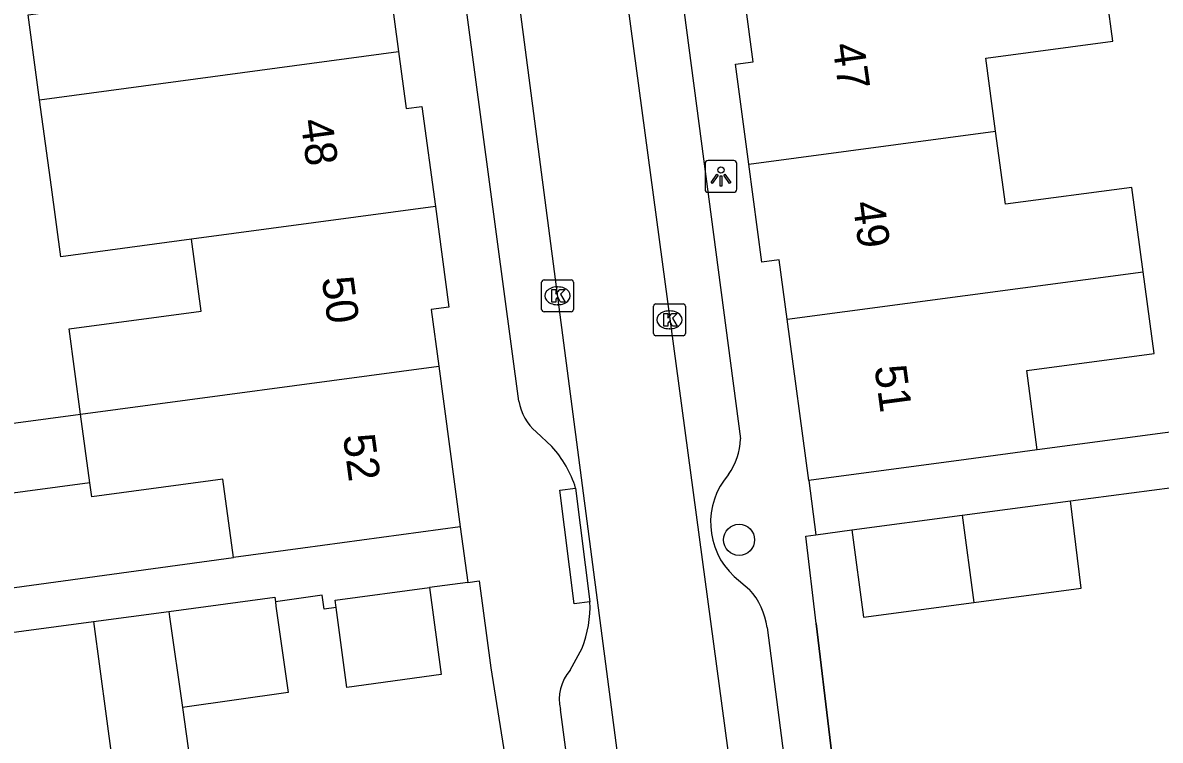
# Model space of a CAD drawing. Extents: x 163150 to 163546, y 380933 to 381635.
# Drawn here: x 163323.91 to 163359.68, y 381319.76 to 381342.32 of the extents above; entities that cross this region are included whole.
import ezdxf

# ---------------------------------------------------------------- set-up
doc = ezdxf.new("R2010")
doc.units = 0
for name, color, linetype in [('IMGEO_Boom', 7, 'Continuous'), ('IMGEO_Kolk', 7, 'Continuous'), ('IMGEO_Lichtpunt', 7, 'Continuous'), ('IMGEO_Muur', 7, 'Continuous'), ('IMGEO_Pand', 7, 'Continuous'), ('IMGEO_Pand_nummerreeks', 7, 'Continuous'), ('IMGEO_Rijbaan_lokaal_open', 7, 'Continuous'), ('IMGEO_Voetpad_open', 7, 'Continuous')]:
    doc.layers.add(name, color=color, linetype=linetype)

msp = doc.modelspace()

# ---------------------------------------------------------------- linework, layer by layer
at = {"layer": 'IMGEO_Boom'}
msp.add_circle((163346.436, 381326.063), 0.489, dxfattribs=at)
at = {"layer": 'IMGEO_Kolk'}
for p, q in [((163340.228, 381333.311), (163340.228, 381334.163)), ((163340.303, 381334.237), (163341.155, 381334.237)), ((163341.229, 381334.163), (163341.229, 381333.311)), ((163340.716, 381334.017), (163340.741, 381334.017)), ((163340.739, 381333.457), (163340.714, 381333.457)), ((163343.748, 381332.556), (163343.748, 381333.408)), ((163343.823, 381333.482), (163344.675, 381333.482)), ((163344.749, 381333.408), (163344.749, 381332.556)), ((163341.155, 381333.237), (163340.303, 381333.237)), ((163344.236, 381333.262), (163344.261, 381333.262)), ((163344.259, 381332.702), (163344.234, 381332.702)), ((163344.675, 381332.482), (163343.823, 381332.482))]:
    msp.add_line(p, q, dxfattribs=at)
for points in [[(163340.228, 381333.311), (163340.228, 381334.163)], [(163340.303, 381334.237), (163341.155, 381334.237)], [(163341.229, 381334.163), (163341.229, 381333.311)], [(163340.549, 381333.937), (163340.672, 381333.937), (163340.672, 381333.786), (163340.802, 381333.937), (163340.966, 381333.937), (163340.82, 381333.786), (163340.973, 381333.537), (163340.821, 381333.537), (163340.736, 381333.701), (163340.672, 381333.634), (163340.672, 381333.537), (163340.549, 381333.537), (163340.549, 381333.937)], [(163343.748, 381332.556), (163343.748, 381333.408)], [(163343.823, 381333.482), (163344.675, 381333.482)], [(163344.749, 381333.408), (163344.749, 381332.556)], [(163341.155, 381333.237), (163340.303, 381333.237)], [(163344.069, 381333.182), (163344.192, 381333.182), (163344.192, 381333.031), (163344.322, 381333.182), (163344.486, 381333.182), (163344.34, 381333.031), (163344.493, 381332.782), (163344.341, 381332.782), (163344.256, 381332.946), (163344.192, 381332.879), (163344.192, 381332.782), (163344.069, 381332.782), (163344.069, 381333.182)], [(163344.675, 381332.482), (163343.823, 381332.482)]]:
    msp.add_lwpolyline(points, dxfattribs=at)
for centre, start, end in [((163340.305, 381334.161), 91.552, 178.448), ((163340.305, 381334.161), 91.552, 178.448), ((163341.153, 381334.161), 1.552, 88.448), ((163341.153, 381334.161), 1.552, 88.448), ((163343.825, 381333.406), 91.552, 178.448), ((163343.825, 381333.406), 91.552, 178.448), ((163344.673, 381333.406), 1.552, 88.448), ((163344.673, 381333.406), 1.552, 88.448), ((163340.305, 381333.313), 181.552, 268.448), ((163340.305, 381333.313), 181.552, 268.448), ((163341.153, 381333.313), 271.552, 358.448), ((163341.153, 381333.313), 271.552, 358.448), ((163343.825, 381332.558), 181.552, 268.448), ((163343.825, 381332.558), 181.552, 268.448), ((163344.673, 381332.558), 271.552, 358.448), ((163344.673, 381332.558), 271.552, 358.448)]:
    msp.add_arc(centre, 0.0765, start, end, dxfattribs=at)
for centre, major_axis, ratio, start_param, end_param in [((163340.715, 381333.737), (-0.387, 0.002), 0.722429, 4.712389, 7.853982), ((163340.74, 381333.737), (-0.39, 0.002), 0.717154, 1.570796, 4.712389), ((163344.235, 381332.982), (-0.387, 0.002), 0.722429, 4.712389, 7.853982), ((163344.26, 381332.982), (-0.39, 0.002), 0.717154, 1.570796, 4.712389)]:
    msp.add_ellipse(centre, major_axis=major_axis, ratio=ratio, start_param=start_param, end_param=end_param, dxfattribs=at)
at = {"layer": 'IMGEO_Lichtpunt'}
for p, q in [((163345.367, 381337.896), (163345.367, 381337.089)), ((163345.367, 381337.896), (163345.367, 381337.089)), ((163346.269, 381337.991), (163345.461, 381337.991)), ((163346.269, 381337.991), (163345.461, 381337.991)), ((163346.363, 381337.089), (163346.363, 381337.896)), ((163346.363, 381337.089), (163346.363, 381337.896)), ((163345.461, 381336.995), (163346.269, 381336.995)), ((163345.461, 381336.995), (163346.269, 381336.995))]:
    msp.add_line(p, q, dxfattribs=at)
for points in [[(163345.741, 381337.56), (163345.78, 381337.532), (163345.592, 381337.27), (163345.554, 381337.297), (163345.741, 381337.56)], [(163345.843, 381337.512), (163345.89, 381337.512), (163345.89, 381337.19), (163345.843, 381337.19), (163345.843, 381337.512)], [(163345.953, 381337.532), (163345.991, 381337.559), (163346.178, 381337.297), (163346.139, 381337.269), (163345.953, 381337.532)]]:
    msp.add_lwpolyline(points, dxfattribs=at)
msp.add_circle((163345.866, 381337.694), 0.0994, dxfattribs=at)
for centre, start, end in [((163345.461, 381337.896), 90, 180), ((163345.461, 381337.896), 90, 180), ((163346.269, 381337.896), 0, 90), ((163346.269, 381337.896), 0, 90), ((163345.461, 381337.089), 180, 270), ((163345.461, 381337.089), 180, 270), ((163346.269, 381337.089), 270, 0), ((163346.269, 381337.089), 270, 360)]:
    msp.add_arc(centre, 0.0946, start, end, dxfattribs=at)
at = {"layer": 'IMGEO_Muur'}
for points in [[(163348.862, 381323.432), (163348.535, 381326.183)], [(163348.862, 381323.432), (163349.715, 381316.26)], [(163338.629, 381322.037), (163339.767, 381314.92)]]:
    msp.add_lwpolyline(points, dxfattribs=at)
at = {"layer": 'IMGEO_Pand'}
for points in [[(163335.064, 381346.36), (163335.728, 381341.419)], [(163324.441, 381339.905), (163324.082, 381342.578), (163328.184, 381343.129), (163327.879, 381345.396)], [(163354.503, 381338.914), (163354.197, 381341.212), (163358.188, 381341.743), (163357.835, 381344.397)], [(163346.745, 381337.881), (163346.327, 381341.019), (163346.88, 381341.093), (163346.639, 381342.905)], [(163324.441, 381339.905), (163335.728, 381341.419)], [(163335.728, 381341.419), (163335.969, 381339.625), (163336.465, 381339.691), (163336.888, 381336.545)], [(163329.214, 381335.515), (163325.105, 381334.964), (163324.811, 381337.152), (163324.441, 381339.905)], [(163346.745, 381337.881), (163354.503, 381338.914)], [(163359.143, 381334.492), (163358.79, 381337.146), (163354.809, 381336.616), (163354.503, 381338.914)], [(163347.95, 381333.001), (163347.701, 381334.873), (163347.155, 381334.8), (163346.745, 381337.881)], [(163336.888, 381336.545), (163329.214, 381335.515)], [(163336.888, 381336.545), (163337.313, 381333.378), (163336.753, 381333.303), (163336.991, 381331.528)], [(163325.732, 381330.017), (163325.372, 381332.695), (163329.518, 381333.252), (163329.214, 381335.515)], [(163347.95, 381333.001), (163359.143, 381334.492)], [(163355.814, 381328.888), (163355.481, 381331.39), (163359.485, 381331.923), (163359.143, 381334.492)], [(163348.625, 381327.93), (163347.95, 381333.001)], [(163325.732, 381330.017), (163336.991, 381331.528)], [(163336.991, 381331.528), (163337.671, 381326.469)], [(163326.022, 381327.854), (163318.733, 381326.876), (163318.443, 381329.039), (163325.732, 381330.017)], [(163326.022, 381327.854), (163325.732, 381330.017)], [(163355.814, 381328.888), (163353.582, 381328.591), (163348.625, 381327.93)], [(163330.537, 381325.511), (163330.207, 381327.968), (163326.081, 381327.414), (163326.022, 381327.854)], [(163353.454, 381326.839), (163356.862, 381327.293)], [(163353.818, 381324.093), (163357.189, 381324.542), (163356.862, 381327.293)], [(163349.983, 381326.376), (163353.454, 381326.839)], [(163353.454, 381326.839), (163353.818, 381324.093)], [(163337.671, 381326.469), (163332.716, 381325.804), (163330.537, 381325.511)], [(163349.983, 381326.376), (163350.349, 381323.63), (163353.818, 381324.093)], [(163333.766, 381323.93), (163333.734, 381324.165), (163336.703, 381324.564)], [(163336.703, 381324.564), (163337.07, 381321.824), (163334.102, 381321.419), (163333.766, 381323.93)], [(163328.506, 381323.81), (163331.835, 381324.257), (163331.856, 381324.112)], [(163331.856, 381324.112), (163331.875, 381323.976), (163332.258, 381321.263), (163328.932, 381320.793)], [(163326.139, 381323.492), (163328.506, 381323.81)], [(163328.506, 381323.81), (163328.53, 381323.642), (163328.932, 381320.793)], [(163326.139, 381323.492), (163326.539, 381320.512), (163327.053, 381316.684)], [(163328.932, 381320.793), (163329.464, 381317.024), (163329.268, 381316.996)]]:
    msp.add_lwpolyline(points, dxfattribs=at)
at = {"layer": 'IMGEO_Rijbaan_lokaal_open'}
for points in [[(163347.804, 381306.716), (163340.778, 381359.002)], [(163344.364, 381305.974), (163337.483, 381358.548)]]:
    msp.add_lwpolyline(points, dxfattribs=at)
at = {"layer": 'IMGEO_Voetpad_open'}
for points in [[(163323.382, 381365.033), (163307.81, 381362.818), (163304.998, 381362.418), (163304.651, 381362.369), (163309.938, 381322.692), (163330.537, 381325.511)], [(163342.769, 381357.339), (163346.481, 381329.237)], [(163339.515, 381330.423), (163336.06, 381356.226)], [(163376.067, 381332.981), (163376.227, 381331.775), (163376.249, 381331.604), (163355.814, 381328.888)], [(163340.55, 381328.996), (163340.056, 381329.455)], [(163341.747, 381324.115), (163341.252, 381324.051), (163340.801, 381327.62), (163341.296, 381327.688)], [(163341.296, 381327.688), (163341.747, 381324.115)], [(163348.625, 381327.93), (163348.852, 381326.225)], [(163356.862, 381327.293), (163360.056, 381327.711)], [(163337.671, 381326.469), (163337.905, 381324.725)], [(163349.715, 381316.26), (163348.862, 381323.432), (163348.535, 381326.183), (163348.852, 381326.225)], [(163348.852, 381326.225), (163349.983, 381326.376)], [(163346.284, 381324.908), (163346.765, 381324.499)], [(163337.905, 381324.725), (163336.703, 381324.564)], [(163337.905, 381324.725), (163338.262, 381324.773), (163338.629, 381322.037), (163339.767, 381314.92)], [(163333.766, 381323.93), (163333.393, 381323.877), (163333.331, 381324.32), (163331.856, 381324.112)], [(163321.315, 381322.844), (163322.766, 381323.039), (163326.139, 381323.492)], [(163347.318, 381323.304), (163349.013, 381310.205)], [(163341.128, 381321.959), (163341.5, 381322.656)], [(163342.379, 381308.952), (163340.818, 381320.729)]]:
    msp.add_lwpolyline(points, dxfattribs=at)
for centre, radius, start, end in [((163341.099, 381330.673), 1.603, 188.968, 229.4323), ((163344.482, 381329.286), 2, 324.36, 358.5854), ((163337.988, 381326.668), 3.462, 17.1375, 42.2579), ((163347.851, 381326.606), 2.31, 139.0054, 227.3009), ((163345.181, 381323.041), 2.153, 7.0287, 42.6371), ((163338.135, 381323.976), 3.615, 338.5808, 2.2017), ((163342.158, 381321.045), 1.377, 138.4321, 193.2763)]:
    msp.add_arc(centre, radius, start, end, dxfattribs=at)

# ---------------------------------------------------------------- texts
at = {"layer": 'IMGEO_Pand_nummerreeks'}
for s, rotation, p in [('47', 278.0879, (163349.365, 381341.635)), ('48', 277.6488, (163332.646, 381339.25)), ('49', 277.5117, (163350.009, 381336.662)), ('50', 277.6506, (163333.311, 381334.289)), ('51', 277.5821, (163350.691, 381331.505)), ('52', 277.6488, (163333.978, 381329.334))]:
    msp.add_text(s, height=1, rotation=rotation, dxfattribs=at).set_placement(p)

doc.saveas('drawing.dxf')
